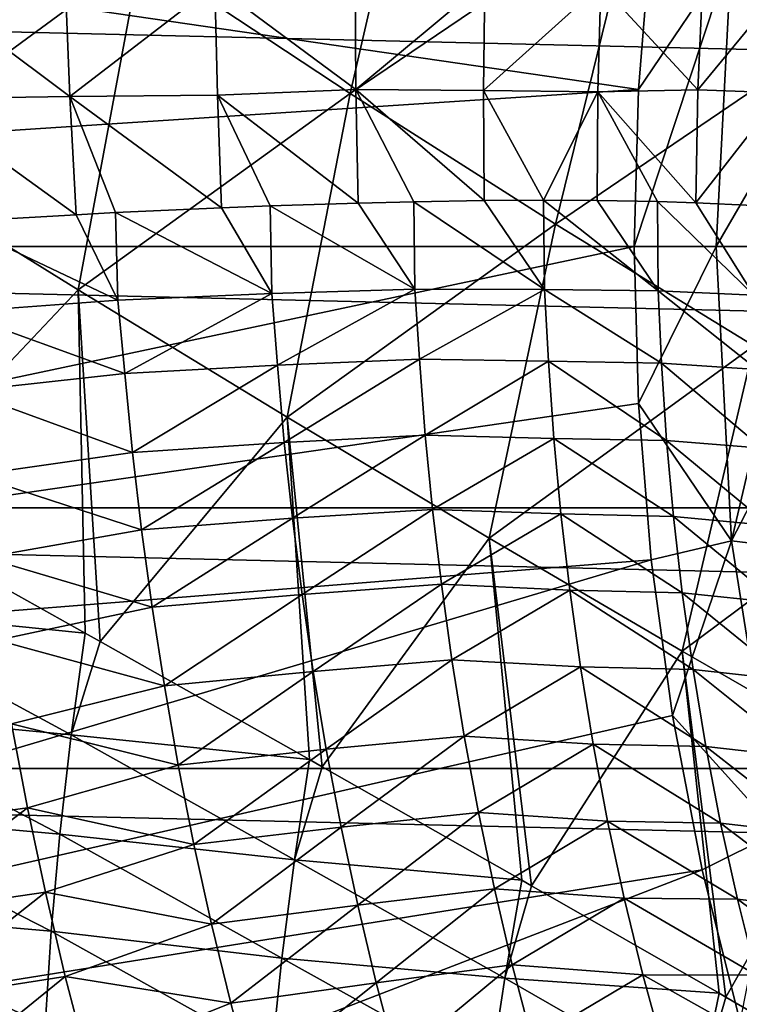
# Model space of a CAD drawing. Header units: metres. Extents: x -109 to 109, y -315 to 32.
# Tile 295 of 384: x 56.26 to 60.4, y -4.37 to 1.31. Entities that reach past the tile are written whole.
import ezdxf

# ---------------------------------------------------------------- set-up
doc = ezdxf.new("R2010")
doc.units = ezdxf.units.M
doc.layers.add('solid_K244242000C74_AAA', color=7, linetype='CONTINUOUS')

msp = doc.modelspace()

# ---------------------------------------------------------------- linework, layer by layer
at = {"layer": 'solid_K244242000C74_AAA'}
for points in [[(46.096172, 2.903147, -78.325066), (45.957882, 0, -78.325066), (59.819248, 0.904387, -73.288864)], [(46.096172, 2.903147, -78.325066), (59.819248, 0.904387, -73.288864), (59.892677, 1.806131, -73.288864)], [(58.602108, 2.808041, 14.844872), (56.950226, 1.679354, 15.009831), (58.158768, 0.881229, 15.384851)], [(59.797676, 1.990359, 15.30108), (58.602108, 2.808041, 14.844872), (58.158768, 0.881229, 15.384851)], [(56.950226, 1.679354, 15.009831), (55.717693, 2.506687, 14.789067), (55.362263, 0.512266, 15.089224)], [(59.797676, 1.990359, 15.30108), (58.158768, 0.881229, 15.384851), (59.340431, 0.127648, 15.908569)], [(60.966042, 1.231156, 15.90481), (59.797676, 1.990359, 15.30108), (59.340431, 0.127648, 15.908569)], [(61.130878, 1.692116, 15.728432), (59.797676, 1.990359, 15.30108), (60.966042, 1.231156, 15.90481)], [(60.355122, 1.696895, -73.162537), (59.892677, 1.806131, -73.288864), (59.819248, 0.904387, -73.288864)], [(60.355122, 1.696895, -73.162537), (60.776913, 0.879322, -73.120003), (60.850746, 1.756698, -73.120003)], [(56.950226, 1.679354, 15.009831), (55.362263, 0.512266, 15.089224), (56.593018, -0.250747, 15.385886)], [(58.158768, 0.881229, 15.384851), (56.950226, 1.679354, 15.009831), (56.593018, -0.250747, 15.385886)], [(60.355122, 1.696895, -73.162537), (59.819248, 0.904387, -73.288864), (59.79475, 0, -73.288864)], [(60.355122, 1.696895, -73.162537), (59.79475, 0, -73.288864), (60.266193, 0, -73.162537)], [(60.355122, 1.696895, -73.162537), (60.266193, 0, -73.162537), (60.776913, 0.879322, -73.120003)], [(55.616043, 1.558638, -15.122779), (56.51722, 1.534589, -15.394757), (56.545017, 0.863499, -15.463599)], [(55.655857, 0.848924, -15.191887), (55.616043, 1.558638, -15.122779), (56.545017, 0.863499, -15.463599)], [(56.545017, 0.863499, -15.463599), (56.51722, 1.534589, -15.394757), (57.378593, 1.507366, -15.775549)], [(57.378593, 1.507366, -15.775549), (58.187531, 1.550674, -16.248611), (58.1908, 0.904044, -16.317677)], [(58.1908, 0.904044, -16.317677), (58.187531, 1.550674, -16.248611), (58.933117, 1.523483, -16.826553)], [(59.602604, 1.506203, -17.489813), (60.189091, 1.541507, -18.223412), (60.159924, 0.901391, -18.276625)], [(60.159924, 0.901391, -18.276625), (60.189091, 1.541507, -18.223412), (60.679649, 1.531623, -19.028505)], [(60.159924, 0.901391, -18.276625), (60.679649, 1.531623, -19.028505), (60.642162, 0.884109, -19.072607)], [(44.886593, 1.50672, -83.82), (108.149307, 0, -83.82), (44.850693, 0, -83.82)], [(108.113403, 1.50672, -83.82), (108.149307, 0, -83.82), (44.886593, 1.50672, -83.82)], [(56.545017, 0.863499, -15.463599), (57.378593, 1.507366, -15.775549), (57.394779, 0.870411, -15.842046)], [(57.394779, 0.870411, -15.842046), (57.378593, 1.507366, -15.775549), (58.1908, 0.904044, -16.317677)], [(58.1908, 0.904044, -16.317677), (58.933117, 1.523483, -16.826553), (58.925648, 0.898214, -16.889696)], [(58.925648, 0.898214, -16.889696), (58.933117, 1.523483, -16.826553), (59.602604, 1.506203, -17.489813)], [(58.925648, 0.898214, -16.889696), (59.602604, 1.506203, -17.489813), (59.585117, 0.890591, -17.546347)], [(59.585117, 0.890591, -17.546347), (59.602604, 1.506203, -17.489813), (60.159924, 0.901391, -18.276625)], [(60.966042, 1.231156, 15.90481), (59.340431, 0.127648, 15.908569), (60.482094, -0.573062, 16.574873)], [(59.819248, 0.904387, -73.288864), (45.957882, 0, -78.325066), (59.79475, 0, -73.288864)], [(55.655857, 0.848924, -15.191887), (56.545017, 0.863499, -15.463599), (56.579742, 0.182319, -15.484996)], [(56.545017, 0.863499, -15.463599), (57.394779, 0.870411, -15.842046), (57.417858, 0.222327, -15.860093)], [(56.807819, 0.19423, -15.575044), (56.545017, 0.863499, -15.463599), (57.417858, 0.222327, -15.860093)], [(56.807819, 0.19423, -15.575044), (56.579742, 0.182319, -15.484996), (56.545017, 0.863499, -15.463599)], [(58.158768, 0.881229, 15.384851), (56.593018, -0.250747, 15.385886), (57.796406, -0.984336, 15.831668)], [(57.394779, 0.870411, -15.842046), (58.1908, 0.904044, -16.317677), (58.204632, 0.249521, -16.333714)], [(57.698341, 0.233273, -16.014296), (57.394779, 0.870411, -15.842046), (58.204632, 0.249521, -16.333714)], [(57.698341, 0.233273, -16.014296), (57.417858, 0.222327, -15.860093), (57.394779, 0.870411, -15.842046)], [(59.340431, 0.127648, 15.908569), (58.158768, 0.881229, 15.384851), (57.796406, -0.984336, 15.831668)], [(58.1908, 0.904044, -16.317677), (58.925648, 0.898214, -16.889696), (58.929321, 0.263579, -16.898598)], [(58.524681, 0.257197, -16.565989), (58.1908, 0.904044, -16.317677), (58.929321, 0.263579, -16.898598)], [(58.524681, 0.257197, -16.565989), (58.204632, 0.249521, -16.333714), (58.1908, 0.904044, -16.317677)], [(59.272404, 0.265587, -17.220484), (58.925648, 0.898214, -16.889696), (59.585117, 0.890591, -17.546347)], [(59.272404, 0.265587, -17.220484), (58.929321, 0.263579, -16.898598), (58.925648, 0.898214, -16.889696)], [(59.272404, 0.265587, -17.220484), (59.585117, 0.890591, -17.546347), (59.580753, 0.264188, -17.547369)], [(59.927868, 0.258175, -17.967361), (59.580753, 0.264188, -17.547369), (59.585117, 0.890591, -17.546347)], [(59.585117, 0.890591, -17.546347), (60.159924, 0.901391, -18.276625), (60.148602, 0.251333, -18.269806)], [(59.927868, 0.258175, -17.967361), (59.585117, 0.890591, -17.546347), (60.148602, 0.251333, -18.269806)], [(60.148602, 0.251333, -18.269806), (60.159924, 0.901391, -18.276625), (60.642162, 0.884109, -19.072607)], [(60.480629, 0.235217, -18.792984), (60.148602, 0.251333, -18.269806), (60.642162, 0.884109, -19.072607)], [(60.266193, 0, -73.162537), (60.752407, 0, -73.120003), (60.776913, 0.879322, -73.120003)], [(55.867966, 0.140674, -15.256808), (55.655857, 0.848924, -15.191887), (56.579742, 0.182319, -15.484996)], [(56.593018, -0.250747, 15.385886), (55.362263, 0.512266, 15.089224), (55.38282, -1.52984, 15.35729)], [(57.708206, -0.271947, -15.993087), (57.417858, 0.222327, -15.860093), (57.698341, 0.233273, -16.014296)], [(58.531567, -0.246484, -16.540207), (57.698341, 0.233273, -16.014296), (58.204632, 0.249521, -16.333714)], [(58.531567, -0.246484, -16.540207), (57.708206, -0.271947, -15.993087), (57.698341, 0.233273, -16.014296)], [(58.531567, -0.246484, -16.540207), (58.204632, 0.249521, -16.333714), (58.524681, 0.257197, -16.565989)], [(59.277512, -0.247748, -17.189018), (58.524681, 0.257197, -16.565989), (58.929321, 0.263579, -16.898598)], [(59.277512, -0.247748, -17.189018), (58.531567, -0.246484, -16.540207), (58.524681, 0.257197, -16.565989)], [(59.277512, -0.247748, -17.189018), (58.929321, 0.263579, -16.898598), (59.272404, 0.265587, -17.220484)], [(59.931484, -0.255459, -17.930361), (59.272404, 0.265587, -17.220484), (59.580753, 0.264188, -17.547369)], [(59.931484, -0.255459, -17.930361), (59.277512, -0.247748, -17.189018), (59.272404, 0.265587, -17.220484)], [(59.931484, -0.255459, -17.930361), (59.580753, 0.264188, -17.547369), (59.927868, 0.258175, -17.967361)], [(60.483677, -0.280655, -18.750132), (59.927868, 0.258175, -17.967361), (60.148602, 0.251333, -18.269806)], [(60.483677, -0.280655, -18.750132), (59.931484, -0.255459, -17.930361), (59.927868, 0.258175, -17.967361)], [(60.483677, -0.280655, -18.750132), (60.148602, 0.251333, -18.269806), (60.480629, 0.235217, -18.792984)], [(56.821026, -0.309605, -15.557989), (55.867966, 0.140674, -15.256808), (56.579742, 0.182319, -15.484996)], [(56.821026, -0.309605, -15.557989), (56.579742, 0.182319, -15.484996), (56.807819, 0.19423, -15.575044)], [(57.708206, -0.271947, -15.993087), (56.807819, 0.19423, -15.575044), (57.417858, 0.222327, -15.860093)], [(57.708206, -0.271947, -15.993087), (56.821026, -0.309605, -15.557989), (56.807819, 0.19423, -15.575044)], [(56.821026, -0.309605, -15.557989), (55.886467, -0.378119, -15.242764), (55.867966, 0.140674, -15.256808)], [(59.340431, 0.127648, 15.908569), (57.796406, -0.984336, 15.831668), (58.959576, -1.680736, 16.421076)], [(60.482094, -0.573062, 16.574873), (59.340431, 0.127648, 15.908569), (58.959576, -1.680736, 16.421076)], [(44.850693, 0, -83.82), (108.149307, 0, -83.82), (108.113403, -1.50672, -83.82)], [(44.850693, 0, -83.82), (108.113403, -1.50672, -83.82), (44.886593, -1.50672, -83.82)], [(45.957882, 0, -78.325066), (46.096172, -2.903125, -78.325066), (59.79475, 0, -73.288864)], [(46.096172, -2.903125, -78.325066), (59.819248, -0.904376, -73.288864), (59.79475, 0, -73.288864)], [(60.266193, 0, -73.162537), (59.79475, 0, -73.288864), (59.819248, -0.904376, -73.288864)], [(60.355122, -1.696895, -73.162537), (60.266193, 0, -73.162537), (59.819248, -0.904376, -73.288864)], [(60.355122, -1.696895, -73.162537), (60.752407, 0, -73.120003), (60.266193, 0, -73.162537)], [(60.355122, -1.696895, -73.162537), (60.776909, -0.879275, -73.120003), (60.752407, 0, -73.120003)], [(56.593018, -0.250747, 15.385886), (55.38282, -1.52984, 15.35729), (56.632687, -2.228861, 15.765378)], [(56.593018, -0.250747, 15.385886), (56.632687, -2.228861, 15.765378), (56.718262, -2.276897, 15.799451)], [(57.796406, -0.984336, 15.831668), (56.593018, -0.250747, 15.385886), (56.718262, -2.276897, 15.799451)], [(57.708206, -0.271947, -15.993087), (56.860931, -0.733158, -15.53394), (56.821026, -0.309605, -15.557989)], [(57.708206, -0.271947, -15.993087), (57.740959, -0.684351, -15.965963), (56.860931, -0.733158, -15.53394)], [(58.531567, -0.246484, -16.540207), (57.740959, -0.684351, -15.965963), (57.708206, -0.271947, -15.993087)], [(58.531567, -0.246484, -16.540207), (58.558064, -0.650295, -16.508986), (57.740959, -0.684351, -15.965963)], [(59.277512, -0.247748, -17.189018), (58.558064, -0.650295, -16.508986), (58.531567, -0.246484, -16.540207)], [(59.277512, -0.247748, -17.189018), (59.300064, -0.660392, -17.150335), (58.558064, -0.650295, -16.508986)], [(59.950775, -0.67231, -17.884699), (59.300064, -0.660392, -17.150335), (59.277512, -0.247748, -17.189018)], [(59.931484, -0.255459, -17.930361), (59.950775, -0.67231, -17.884699), (59.277512, -0.247748, -17.189018)], [(60.501453, -0.708939, -18.696182), (59.950775, -0.67231, -17.884699), (59.931484, -0.255459, -17.930361)], [(60.483677, -0.280655, -18.750132), (60.501453, -0.708939, -18.696182), (59.931484, -0.255459, -17.930361)], [(56.821026, -0.309605, -15.557989), (56.860931, -0.733158, -15.53394), (55.886467, -0.378119, -15.242764)], [(56.860931, -0.733158, -15.53394), (55.936539, -0.834861, -15.218251), (55.886467, -0.378119, -15.242764)], [(60.482094, -0.573062, 16.574873), (58.959576, -1.680736, 16.421076), (60.069889, -2.332387, 17.147558)], [(61.57082, -1.212794, 17.377172), (60.482094, -0.573062, 16.574873), (60.069889, -2.332387, 17.147558)], [(58.558064, -0.650295, -16.508986), (57.778889, -1.130414, -15.914172), (57.740959, -0.684351, -15.965963)], [(58.558064, -0.650295, -16.508986), (58.590988, -1.088217, -16.452049), (57.778889, -1.130414, -15.914172)], [(59.300064, -0.660392, -17.150335), (58.590988, -1.088217, -16.452049), (58.558064, -0.650295, -16.508986)], [(59.300064, -0.660392, -17.150335), (59.330902, -1.106113, -17.084156), (58.590988, -1.088217, -16.452049)], [(59.979939, -1.119094, -17.81105), (59.330902, -1.106113, -17.084156), (59.300064, -0.660392, -17.150335)], [(59.950775, -0.67231, -17.884699), (59.979939, -1.119094, -17.81105), (59.300064, -0.660392, -17.150335)], [(60.530815, -1.162532, -18.613964), (59.979939, -1.119094, -17.81105), (59.950775, -0.67231, -17.884699)], [(60.501453, -0.708939, -18.696182), (60.530815, -1.162532, -18.613964), (59.950775, -0.67231, -17.884699)], [(56.860931, -0.733158, -15.53394), (56.904839, -1.187593, -15.486855), (55.936539, -0.834861, -15.218251)], [(57.740959, -0.684351, -15.965963), (56.904839, -1.187593, -15.486855), (56.860931, -0.733158, -15.53394)], [(57.740959, -0.684351, -15.965963), (57.778889, -1.130414, -15.914172), (56.904839, -1.187593, -15.486855)], [(56.904839, -1.187593, -15.486855), (55.989979, -1.318771, -15.171236), (55.936539, -0.834861, -15.218251)], [(46.096172, -2.903125, -78.325066), (59.892673, -1.806115, -73.288864), (59.819248, -0.904376, -73.288864)], [(60.355122, -1.696895, -73.162537), (59.819248, -0.904376, -73.288864), (59.892673, -1.806115, -73.288864)], [(60.355122, -1.696895, -73.162537), (60.850739, -1.75662, -73.120003), (60.776909, -0.879275, -73.120003)], [(57.796406, -0.984336, 15.831668), (56.718262, -2.276897, 15.799451), (57.924583, -2.95669, 16.369963)], [(57.796406, -0.984336, 15.831668), (57.924583, -2.95669, 16.369963), (57.996868, -2.997588, 16.409763)], [(58.959576, -1.680736, 16.421076), (57.796406, -0.984336, 15.831668), (57.996868, -2.997588, 16.409763)], [(57.778889, -1.130414, -15.914172), (56.957264, -1.632044, -15.423355), (56.904839, -1.187593, -15.486855)], [(57.778889, -1.130414, -15.914172), (57.825504, -1.565942, -15.845214), (56.957264, -1.632044, -15.423355)], [(58.590988, -1.088217, -16.452049), (57.825504, -1.565942, -15.845214), (57.778889, -1.130414, -15.914172)], [(58.590988, -1.088217, -16.452049), (58.632824, -1.516031, -16.377266), (57.825504, -1.565942, -15.845214)], [(59.330902, -1.106113, -17.084156), (58.632824, -1.516031, -16.377266), (58.590988, -1.088217, -16.452049)], [(59.330902, -1.106113, -17.084156), (59.3717, -1.541373, -16.998413), (58.632824, -1.516031, -16.377266)], [(60.01981, -1.556422, -17.716862), (59.3717, -1.541373, -16.998413), (59.330902, -1.106113, -17.084156)], [(59.979939, -1.119094, -17.81105), (60.01981, -1.556422, -17.716862), (59.330902, -1.106113, -17.084156)], [(60.571945, -1.607675, -18.510073), (60.01981, -1.556422, -17.716862), (59.979939, -1.119094, -17.81105)], [(60.530815, -1.162532, -18.613964), (60.571945, -1.607675, -18.510073), (59.979939, -1.119094, -17.81105)], [(56.904839, -1.187593, -15.486855), (56.957264, -1.632044, -15.423355), (55.989979, -1.318771, -15.171236)], [(61.57082, -1.212794, 17.377172), (60.069889, -2.332387, 17.147558), (61.114983, -2.931964, 18.004002)], [(56.957264, -1.632044, -15.423355), (56.052994, -1.791701, -15.107368), (55.989979, -1.318771, -15.171236)], [(44.886593, -1.50672, -83.82), (108.113403, -1.50672, -83.82), (108.005989, -3.008363, -83.82)], [(44.886593, -1.50672, -83.82), (108.005989, -3.008363, -83.82), (44.994007, -3.008363, -83.82)], [(55.38282, -1.52984, 15.35729), (55.204998, -2.083899, 15.375162), (56.632687, -2.228861, 15.765378)], [(58.632824, -1.516031, -16.377266), (57.881123, -2.004533, -15.756619), (57.825504, -1.565942, -15.845214)], [(58.632824, -1.516031, -16.377266), (58.683914, -1.946609, -16.282215), (57.881123, -2.004533, -15.756619)], [(59.3717, -1.541373, -16.998413), (58.683914, -1.946609, -16.282215), (58.632824, -1.516031, -16.377266)], [(57.825504, -1.565942, -15.845214), (57.018536, -2.0789, -15.341242), (56.957264, -1.632044, -15.423355)], [(57.825504, -1.565942, -15.845214), (57.881123, -2.004533, -15.756619), (57.018536, -2.0789, -15.341242)], [(59.3717, -1.541373, -16.998413), (59.422756, -1.979789, -16.890583), (58.683914, -1.946609, -16.282215)], [(60.070671, -1.995611, -17.600037), (59.422756, -1.979789, -16.890583), (59.3717, -1.541373, -16.998413)], [(60.01981, -1.556422, -17.716862), (60.070671, -1.995611, -17.600037), (59.3717, -1.541373, -16.998413)], [(60.625038, -2.053126, -18.382956), (60.070671, -1.995611, -17.600037), (60.01981, -1.556422, -17.716862)], [(60.571945, -1.607675, -18.510073), (60.625038, -2.053126, -18.382956), (60.01981, -1.556422, -17.716862)], [(56.957264, -1.632044, -15.423355), (57.018536, -2.0789, -15.341242), (56.052994, -1.791701, -15.107368)], [(58.959576, -1.680736, 16.421076), (57.996868, -2.997588, 16.409763), (59.146435, -3.650776, 17.137691)], [(58.959576, -1.680736, 16.421076), (59.146435, -3.650776, 17.137691), (59.202778, -3.682936, 17.178293)], [(60.069889, -2.332387, 17.147558), (58.959576, -1.680736, 16.421076), (59.202778, -3.682936, 17.178293)], [(60.355122, -1.696895, -73.162537), (59.892673, -1.806115, -73.288864), (60.014812, -2.702571, -73.288864)], [(60.355122, -1.696895, -73.162537), (60.014812, -2.702571, -73.288864), (60.620941, -3.375198, -73.162537)], [(60.355122, -1.696895, -73.162537), (60.620941, -3.375198, -73.162537), (60.850739, -1.75662, -73.120003)], [(46.096172, -2.903125, -78.325066), (46.5098, -5.780039, -78.325066), (59.892673, -1.806115, -73.288864)], [(46.5098, -5.780039, -78.325066), (60.014812, -2.702571, -73.288864), (59.892673, -1.806115, -73.288864)], [(57.018536, -2.0789, -15.341242), (56.125496, -2.268095, -15.024295), (56.052994, -1.791701, -15.107368)], [(58.683914, -1.946609, -16.282215), (57.946068, -2.448931, -15.648231), (57.881123, -2.004533, -15.756619)], [(58.683914, -1.946609, -16.282215), (58.744614, -2.382381, -16.166842), (57.946068, -2.448931, -15.648231)], [(59.422756, -1.979789, -16.890583), (58.744614, -2.382381, -16.166842), (58.683914, -1.946609, -16.282215)], [(59.422756, -1.979789, -16.890583), (59.484436, -2.422306, -16.761), (58.744614, -2.382381, -16.166842)], [(60.132786, -2.437438, -17.461031), (59.484436, -2.422306, -16.761), (59.422756, -1.979789, -16.890583)], [(60.070671, -1.995611, -17.600037), (60.132786, -2.437438, -17.461031), (59.422756, -1.979789, -16.890583)], [(57.881123, -2.004533, -15.756619), (57.088856, -2.531698, -15.240192), (57.018536, -2.0789, -15.341242)], [(57.881123, -2.004533, -15.756619), (57.946068, -2.448931, -15.648231), (57.088856, -2.531698, -15.240192)], [(60.690216, -2.49942, -18.233223), (60.132786, -2.437438, -17.461031), (60.070671, -1.995611, -17.600037)], [(60.625038, -2.053126, -18.382956), (60.690216, -2.49942, -18.233223), (60.070671, -1.995611, -17.600037)], [(55.204998, -2.083899, 15.375162), (55.141491, -2.679084, 15.404067), (56.551655, -2.813495, 15.831286)], [(55.204998, -2.083899, 15.375162), (56.551655, -2.813495, 15.831286), (56.632687, -2.228861, 15.765378)], [(57.018536, -2.0789, -15.341242), (57.088856, -2.531698, -15.240192), (56.125496, -2.268095, -15.024295)], [(57.088856, -2.531698, -15.240192), (56.20768, -2.750051, -14.921948), (56.125496, -2.268095, -15.024295)], [(56.718262, -2.276897, 15.799451), (56.632687, -2.228861, 15.765378), (56.551655, -2.813495, 15.831286)], [(57.924583, -2.95669, 16.369963), (56.718262, -2.276897, 15.799451), (56.551655, -2.813495, 15.831286)], [(60.069889, -2.332387, 17.147558), (59.202778, -3.682936, 17.178293), (60.282574, -4.302214, 18.059523)], [(60.069889, -2.332387, 17.147558), (60.282574, -4.302214, 18.059523), (60.322319, -4.325127, 18.096037)], [(61.114983, -2.931964, 18.004002), (60.069889, -2.332387, 17.147558), (60.322319, -4.325127, 18.096037)], [(58.744614, -2.382381, -16.166842), (58.020866, -2.896836, -15.520792), (57.946068, -2.448931, -15.648231)], [(58.744614, -2.382381, -16.166842), (58.815384, -2.821183, -16.03195), (58.020866, -2.896836, -15.520792)], [(59.484436, -2.422306, -16.761), (58.815384, -2.821183, -16.03195), (58.744614, -2.382381, -16.166842)], [(59.484436, -2.422306, -16.761), (59.557148, -2.866808, -16.610596), (58.815384, -2.821183, -16.03195)], [(60.206429, -2.880044, -17.300844), (59.557148, -2.866808, -16.610596), (59.484436, -2.422306, -16.761)], [(60.132786, -2.437438, -17.461031), (60.206429, -2.880044, -17.300844), (59.484436, -2.422306, -16.761)], [(60.767597, -2.944952, -18.061945), (60.206429, -2.880044, -17.300844), (60.132786, -2.437438, -17.461031)], [(60.690216, -2.49942, -18.233223), (60.767597, -2.944952, -18.061945), (60.132786, -2.437438, -17.461031)], [(57.946068, -2.448931, -15.648231), (57.168751, -2.98814, -15.120869), (57.088856, -2.531698, -15.240192)], [(57.946068, -2.448931, -15.648231), (58.020866, -2.896836, -15.520792), (57.168751, -2.98814, -15.120869)], [(57.088856, -2.531698, -15.240192), (57.168751, -2.98814, -15.120869), (56.20768, -2.750051, -14.921948)], [(46.5098, -5.780039, -78.325066), (60.185307, -3.591108, -73.288864), (60.014812, -2.702571, -73.288864)], [(55.141491, -2.679084, 15.404067), (55.094955, -3.259981, 15.420259), (56.4869, -3.386331, 15.88366)], [(55.141491, -2.679084, 15.404067), (56.4869, -3.386331, 15.88366), (56.551655, -2.813495, 15.831286)], [(60.620941, -3.375198, -73.162537), (60.014812, -2.702571, -73.288864), (60.185307, -3.591108, -73.288864)], [(56.20768, -2.750051, -14.921948), (56.300114, -3.235131, -14.80098), (55.376404, -3.361257, -14.638819)], [(57.168751, -2.98814, -15.120869), (56.300114, -3.235131, -14.80098), (56.20768, -2.750051, -14.921948)], [(57.837566, -3.534179, 16.4583), (56.551655, -2.813495, 15.831286), (56.4869, -3.386331, 15.88366)], [(57.837566, -3.534179, 16.4583), (57.924583, -2.95669, 16.369963), (56.551655, -2.813495, 15.831286)], [(58.815384, -2.821183, -16.03195), (58.10603, -3.345951, -15.375043), (58.020866, -2.896836, -15.520792)], [(58.815384, -2.821183, -16.03195), (58.896694, -3.260862, -15.878345), (58.10603, -3.345951, -15.375043)], [(59.557148, -2.866808, -16.610596), (58.896694, -3.260862, -15.878345), (58.815384, -2.821183, -16.03195)], [(59.557148, -2.866808, -16.610596), (59.641289, -3.311218, -16.440298), (58.896694, -3.260862, -15.878345)], [(60.29187, -3.321599, -17.120468), (59.641289, -3.311218, -16.440298), (59.557148, -2.866808, -16.610596)], [(60.206429, -2.880044, -17.300844), (60.29187, -3.321599, -17.120468), (59.557148, -2.866808, -16.610596)], [(60.857285, -3.388144, -17.870186), (60.29187, -3.321599, -17.120468), (60.206429, -2.880044, -17.300844)], [(60.767597, -2.944952, -18.061945), (60.857285, -3.388144, -17.870186), (60.206429, -2.880044, -17.300844)], [(58.020866, -2.896836, -15.520792), (57.258751, -3.445932, -14.983934), (57.168751, -2.98814, -15.120869)], [(58.020866, -2.896836, -15.520792), (58.10603, -3.345951, -15.375043), (57.258751, -3.445932, -14.983934)], [(61.114983, -2.931964, 18.004002), (60.322319, -4.325127, 18.096037), (61.3181, -4.902451, 19.123524)], [(57.168751, -2.98814, -15.120869), (57.258751, -3.445932, -14.983934), (56.300114, -3.235131, -14.80098)], [(57.996868, -2.997588, 16.409763), (57.924583, -2.95669, 16.369963), (57.837566, -3.534179, 16.4583)], [(59.146435, -3.650776, 17.137691), (57.996868, -2.997588, 16.409763), (57.837566, -3.534179, 16.4583)], [(44.994007, -3.008363, -83.82), (108.005989, -3.008363, -83.82), (107.827133, -4.504362, -83.82)], [(44.994007, -3.008363, -83.82), (107.827133, -4.504362, -83.82), (45.172867, -4.504362, -83.82)], [(55.094955, -3.259981, 15.420259), (55.064342, -3.824824, 15.42373), (56.437225, -3.945534, 15.923038)], [(55.094955, -3.259981, 15.420259), (56.437225, -3.945534, 15.923038), (56.4869, -3.386331, 15.88366)], [(56.300114, -3.235131, -14.80098), (55.48634, -3.855083, -14.508876), (55.376404, -3.361257, -14.638819)], [(56.300114, -3.235131, -14.80098), (56.403351, -3.720904, -14.66204), (55.48634, -3.855083, -14.508876)], [(57.258751, -3.445932, -14.983934), (56.403351, -3.720904, -14.66204), (56.300114, -3.235131, -14.80098)], [(58.896694, -3.260862, -15.878345), (58.201946, -3.794679, -15.211637), (58.10603, -3.345951, -15.375043)], [(58.896694, -3.260862, -15.878345), (58.988876, -3.699944, -15.706737), (58.201946, -3.794679, -15.211637)], [(59.641289, -3.311218, -16.440298), (58.988876, -3.699944, -15.706737), (58.896694, -3.260862, -15.878345)], [(58.10603, -3.345951, -15.375043), (57.359272, -3.903329, -14.829988), (57.258751, -3.445932, -14.983934)], [(58.10603, -3.345951, -15.375043), (58.201946, -3.794679, -15.211637), (57.359272, -3.903329, -14.829988)], [(59.641289, -3.311218, -16.440298), (59.737095, -3.754355, -16.25091), (58.988876, -3.699944, -15.706737)], [(60.389233, -3.761029, -16.920788), (59.737095, -3.754355, -16.25091), (59.641289, -3.311218, -16.440298)], [(60.29187, -3.321599, -17.120468), (60.389233, -3.761029, -16.920788), (59.641289, -3.311218, -16.440298)], [(60.95927, -3.828031, -17.658918), (60.389233, -3.761029, -16.920788), (60.29187, -3.321599, -17.120468)], [(60.857285, -3.388144, -17.870186), (60.95927, -3.828031, -17.658918), (60.29187, -3.321599, -17.120468)], [(57.76516, -4.10015, 16.533192), (56.4869, -3.386331, 15.88366), (56.437225, -3.945534, 15.923038)], [(57.76516, -4.10015, 16.533192), (57.837566, -3.534179, 16.4583), (56.4869, -3.386331, 15.88366)], [(60.620941, -3.375198, -73.162537), (60.185307, -3.591108, -73.288864), (60.403656, -4.469115, -73.288864)], [(57.258751, -3.445932, -14.983934), (57.359272, -3.903329, -14.829988), (56.403351, -3.720904, -14.66204)], [(59.04855, -4.214991, 17.247086), (57.837566, -3.534179, 16.4583), (57.76516, -4.10015, 16.533192)], [(59.04855, -4.214991, 17.247086), (59.146435, -3.650776, 17.137691), (57.837566, -3.534179, 16.4583)], [(46.5098, -5.780039, -78.325066), (47.19503, -8.604639, -78.325066), (60.185307, -3.591108, -73.288864)], [(47.19503, -8.604639, -78.325066), (60.403656, -4.469115, -73.288864), (60.185307, -3.591108, -73.288864)], [(59.202778, -3.682936, 17.178293), (59.146435, -3.650776, 17.137691), (59.04855, -4.214991, 17.247086)], [(60.282574, -4.302214, 18.059523), (59.202778, -3.682936, 17.178293), (59.04855, -4.214991, 17.247086)], [(56.403351, -3.720904, -14.66204), (55.607124, -4.347587, -14.362589), (55.48634, -3.855083, -14.508876)], [(56.403351, -3.720904, -14.66204), (56.517788, -4.205754, -14.505698), (55.607124, -4.347587, -14.362589)], [(57.359272, -3.903329, -14.829988), (56.517788, -4.205754, -14.505698), (56.403351, -3.720904, -14.66204)], [(58.988876, -3.699944, -15.706737), (58.308758, -4.242718, -15.031061), (58.201946, -3.794679, -15.211637)], [(58.988876, -3.699944, -15.706737), (59.092049, -4.138118, -15.517673), (58.308758, -4.242718, -15.031061)], [(59.737095, -3.754355, -16.25091), (59.092049, -4.138118, -15.517673), (58.988876, -3.699944, -15.706737)], [(58.201946, -3.794679, -15.211637), (57.470459, -4.359982, -14.659465), (57.359272, -3.903329, -14.829988)], [(58.201946, -3.794679, -15.211637), (58.308758, -4.242718, -15.031061), (57.470459, -4.359982, -14.659465)], [(59.737095, -3.754355, -16.25091), (59.844616, -4.195928, -16.043097), (59.092049, -4.138118, -15.517673)], [(60.498497, -4.19801, -16.702574), (59.844616, -4.195928, -16.043097), (59.737095, -3.754355, -16.25091)], [(60.389233, -3.761029, -16.920788), (60.498497, -4.19801, -16.702574), (59.737095, -3.754355, -16.25091)], [(61.073418, -4.264262, -17.429033), (60.498497, -4.19801, -16.702574), (60.389233, -3.761029, -16.920788)], [(60.95927, -3.828031, -17.658918), (61.073418, -4.264262, -17.429033), (60.389233, -3.761029, -16.920788)], [(55.064342, -3.824824, 15.42373), (55.048592, -4.371846, 15.414469), (56.401691, -4.489405, 15.949224)], [(55.064342, -3.824824, 15.42373), (56.401691, -4.489405, 15.949224), (56.437225, -3.945534, 15.923038)], [(57.359272, -3.903329, -14.829988), (57.470459, -4.359982, -14.659465), (56.517788, -4.205754, -14.505698)], [(57.706593, -4.652914, 16.59388), (56.437225, -3.945534, 15.923038), (56.401691, -4.489405, 15.949224)], [(57.706593, -4.652914, 16.59388), (57.76516, -4.10015, 16.533192), (56.437225, -3.945534, 15.923038)], [(58.963791, -4.769113, 17.341515), (57.76516, -4.10015, 16.533192), (57.706593, -4.652914, 16.59388)], [(58.963791, -4.769113, 17.341515), (59.04855, -4.214991, 17.247086), (57.76516, -4.10015, 16.533192)], [(59.092049, -4.138118, -15.517673), (58.426579, -4.689908, -14.833782), (58.308758, -4.242718, -15.031061)], [(59.092049, -4.138118, -15.517673), (59.20631, -4.57519, -15.311689), (58.426579, -4.689908, -14.833782)], [(59.844616, -4.195928, -16.043097), (59.20631, -4.57519, -15.311689), (59.092049, -4.138118, -15.517673)], [(59.844616, -4.195928, -16.043097), (59.963917, -4.635684, -15.817521), (59.20631, -4.57519, -15.311689)], [(60.619637, -4.632249, -16.466591), (59.963917, -4.635684, -15.817521), (59.844616, -4.195928, -16.043097)], [(60.498497, -4.19801, -16.702574), (60.619637, -4.632249, -16.466591), (59.844616, -4.195928, -16.043097)], [(56.517788, -4.205754, -14.505698), (55.738819, -4.838367, -14.200367), (55.607124, -4.347587, -14.362589)], [(56.517788, -4.205754, -14.505698), (56.643509, -4.689414, -14.332385), (55.738819, -4.838367, -14.200367)], [(57.470459, -4.359982, -14.659465), (56.643509, -4.689414, -14.332385), (56.517788, -4.205754, -14.505698)], [(58.308758, -4.242718, -15.031061), (57.592411, -4.815753, -14.472778), (57.470459, -4.359982, -14.659465)], [(58.308758, -4.242718, -15.031061), (58.426579, -4.689908, -14.833782), (57.592411, -4.815753, -14.472778)], [(60.168461, -4.858946, 18.187386), (59.04855, -4.214991, 17.247086), (58.963791, -4.769113, 17.341515)], [(60.168461, -4.858946, 18.187386), (60.282574, -4.302214, 18.059523), (59.04855, -4.214991, 17.247086)], [(60.322319, -4.325127, 18.096037), (60.282574, -4.302214, 18.059523), (60.168461, -4.858946, 18.187386)], [(57.470459, -4.359982, -14.659465), (57.592411, -4.815753, -14.472778), (56.643509, -4.689414, -14.332385)], [(61.3181, -4.902451, 19.123524), (60.322319, -4.325127, 18.096037), (60.168461, -4.858946, 18.187386)]]:
    msp.add_3dface(points, dxfattribs=at)

doc.saveas('drawing.dxf')
